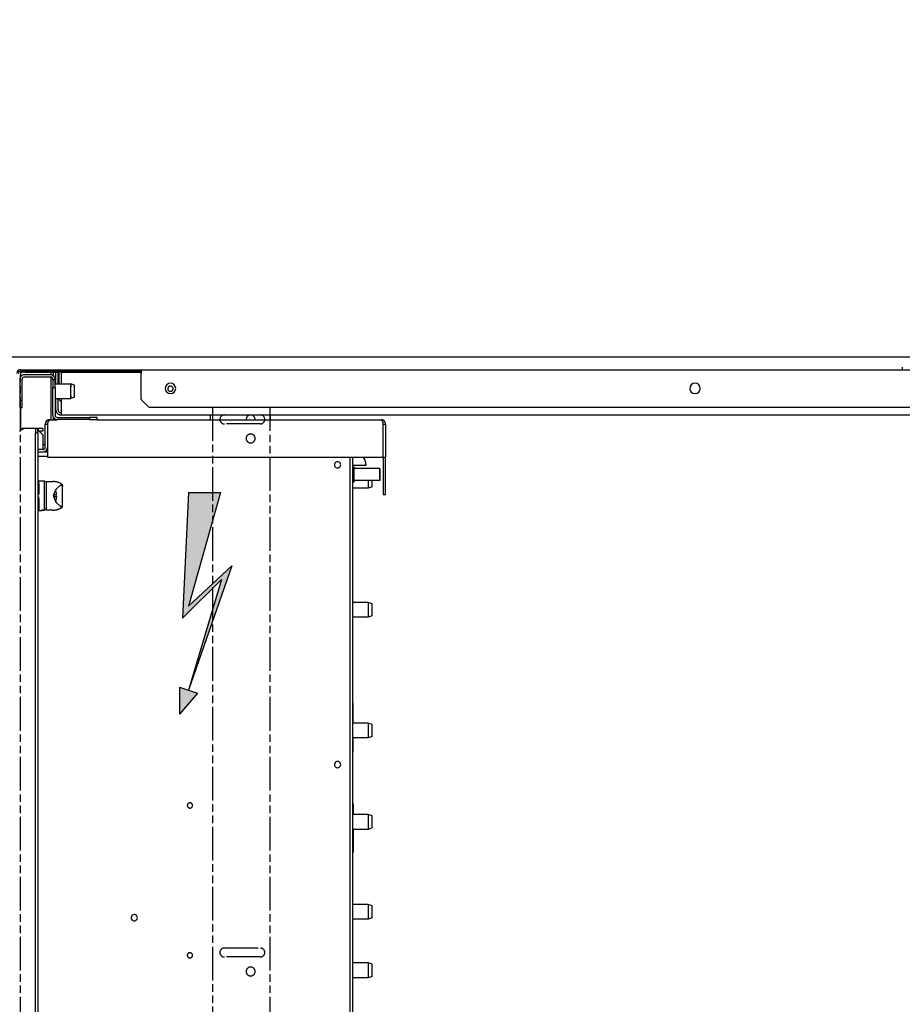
# Model space of a CAD drawing. Extents: x -156717 to 425753, y -51191 to 363295.
# Tile 279 of 502: x 135156 to 135745, y 112950 to 113607. Entities that reach past the tile are written whole.
import ezdxf

# ---------------------------------------------------------------- set-up
doc = ezdxf.new("R2010")
doc.units = 0
doc.header["$LTSCALE"] = 50
doc.linetypes.add('PHANTOM', pattern=[0.8, 0.45, -0.05, 0.1, -0.05, 0.1, -0.05])
doc.layers.get('0').update_dxf_attribs({"linetype": 'CONTINUOUS'})
doc.layers.get('Defpoints').update_dxf_attribs({"linetype": 'CONTINUOUS'})
for name, color, linetype in [('DEFAULT_3', 7, 'PHANTOM'), ('SYMBOLES', 7, 'CONTINUOUS'), ('WL570---_TOEVOER', 3, 'CONTINUOUS')]:
    doc.layers.add(name, color=color, linetype=linetype)
doc.styles.get("Standard").update_dxf_attribs({"font": 'ARIAL.TTF'})
doc.dimstyles.new('ISO-25', dxfattribs={"dimtxt": 2.5, "dimasz": 2.5, "dimexe": 1.25, "dimexo": 0.625, "dimtad": 1, "dimtih": 1, "dimdec": 4, "dimdsep": 46, "dimtxsty": 'Standard', "dimcen": 2.5, "dimadec": 0, "dimazin": 0, "dimtfac": 1, "dimtdec": 4, "dimtmove": 0, "dimatfit": 3, "dimfxl": 0, "dimtvp": 1, "dimtolj": 1, "dimtzin": 0, "dimarcsym": 0})

# ---------------------------------------------------------------- blocks, each defined once
blk = doc.blocks.new('*D172')
at = {"layer": 'Defpoints', "color": 0, "transparency": 16777216}
for p in [(134545.26, 113381.48), (135940.39, 113381.48), (135156.73, 112051.69)]:
    blk.add_point(p, dxfattribs=at)
at = {"layer": 'WL570---_TOEVOER', "color": 0, "lineweight": -2, "transparency": 16777216}
for p, q in [((135909.14, 113381.48), (134482.76, 113381.48)), ((134545.26, 113256.48), (134545.26, 112794.14)), ((134545.26, 112176.69), (134545.26, 112603.91)), ((135125.48, 112051.69), (134482.76, 112051.69))]:
    blk.add_line(p, q, dxfattribs=at)
at = {"layer": 'WL570---_TOEVOER', "color": 0, "transparency": 16777216}
for points in [[(134524.43, 113256.48), (134566.1, 113256.48), (134545.26, 113381.48)], [(134524.43, 112176.69), (134566.1, 112176.69), (134545.26, 112051.69)]]:
    blk.add_solid(points, dxfattribs=at)
at = {"layer": 'WL570---_TOEVOER', "color": 0, "transparency": 16777216, "insert": (134545.26, 112699.03), "char_height": 125, "attachment_point": 5}
blk.add_mtext('\\A1;1330 HT', dxfattribs=at)
blk = doc.blocks.new('*D173')
at = {"layer": 'Defpoints', "color": 0, "transparency": 16777216}
for p in [(137229.41, 113718.57), (135107.6, 113104.68), (137229.41, 112478.13)]:
    blk.add_point(p, dxfattribs=at)
at = {"layer": 'WL570---_TOEVOER', "color": 0, "lineweight": -2, "transparency": 16777216}
for p, q in [((135107.6, 113135.93), (135107.6, 113781.07)), ((137229.41, 112509.38), (137229.41, 113781.07)), ((135232.6, 113718.57), (137104.41, 113718.57))]:
    blk.add_line(p, q, dxfattribs=at)
at = {"layer": 'WL570---_TOEVOER', "color": 0, "transparency": 16777216}
for points in [[(135232.6, 113739.4), (135232.6, 113697.73), (135107.6, 113718.57)], [(137104.41, 113739.4), (137104.41, 113697.73), (137229.41, 113718.57)]]:
    blk.add_solid(points, dxfattribs=at)
at = {"layer": 'WL570---_TOEVOER', "color": 0, "transparency": 16777216, "insert": (136154.15, 113812.61), "char_height": 125, "attachment_point": 5}
blk.add_mtext('\\A1;2122 HT', dxfattribs=at)
blk = doc.blocks.new('ELECTRIQUE_BL2', base_point=(168.202, 254.756))
at = {"layer": 'SYMBOLES', "color": 2, "linetype": 'Continuous'}
for p, q in [((167.733, 257.756), (167.574, 254.35)), ((167.733, 257.756), (168.605, 257.756)), ((168.605, 257.756), (167.736, 254.675)), ((167.736, 254.675), (168.911, 255.771)), ((168.911, 255.771), (167.736, 252.404)), ((167.574, 254.35), (168.628, 255.404)), ((168.628, 255.404), (167.736, 252.404)), ((167.493, 252.486), (167.493, 251.756)), ((167.493, 252.486), (167.98, 252.323)), ((167.98, 252.323), (167.493, 251.756))]:
    blk.add_line(p, q, dxfattribs=at)
for points in [[(167.736, 254.675), (167.574, 254.35), (168.605, 257.756)], [(167.574, 254.35), (167.733, 257.756), (168.605, 257.756)], [(167.736, 254.675), (168.911, 255.771), (168.628, 255.404)], [(168.911, 255.771), (167.736, 252.404), (168.628, 255.404)], [(168.628, 255.404), (167.574, 254.35), (167.736, 254.675)], [(167.493, 251.756), (167.493, 252.486), (167.98, 252.323)]]:
    blk.add_solid(points, dxfattribs=at)

msp = doc.modelspace()

# ---------------------------------------------------------------- linework, layer by layer
at = {"color": 3, "linetype": 'Continuous'}
for p, q in [((135156.60984, 113373.0795), (135157.10991, 113373.0795)), ((135156.60984, 113371.37925), (135156.60984, 113368.33876)), ((135158.11006, 113371.37925), (135156.60984, 113371.37925)), ((135157.10991, 113373.0795), (135237.12158, 113373.0795)), ((135159.61028, 113371.37925), (135158.11006, 113371.37925)), ((135159.61028, 113371.37925), (135175.61261, 113371.37925)), ((135177.11283, 113371.37925), (135175.61261, 113371.37925)), ((135177.11283, 113369.60447), (135177.11283, 113371.37925)), ((135180.11327, 113366.73858), (135180.11327, 113371.37925)), ((135183.61378, 113371.37925), (135183.61378, 113369.87903)), ((135183.61378, 113371.37925), (135237.12158, 113371.37925)), ((135183.61378, 113371.37925), (135237.12158, 113371.37925)), ((135183.61378, 113369.87903), (135183.61378, 113367.87874)), ((135237.12158, 113373.0795), (135237.12158, 113372.07935)), ((135237.12158, 113373.0795), (137129.39741, 113373.0795)), ((135237.12158, 113373.0795), (137129.39741, 113373.0795)), ((135237.12158, 113372.07935), (135237.12158, 113372.04763)), ((135237.12158, 113372.04763), (135237.12158, 113370.57913)), ((135237.12158, 113353.07658), (135237.12158, 113370.57913)), ((135177.11283, 113339.72464), (135177.11283, 113368.0962)), ((135180.11327, 113366.2385), (135180.11327, 113366.73858)), ((135180.11327, 113363.69313), (135180.11327, 113366.2385)), ((135183.61378, 113367.87874), (135183.61378, 113363.69313)), ((135180.11327, 113346.37561), (135180.11327, 113353.78624)), ((135183.61378, 113353.78169), (135183.61378, 113346.37561)), ((135237.12158, 113353.07658), (135242.12231, 113348.07585)), ((135156.60984, 113347.73581), (135156.60984, 113332.97173)), ((135183.61378, 113346.37561), (135183.61378, 113344.37532)), ((135183.61378, 113344.37532), (135183.61378, 113343.90037)), ((135183.61378, 113343.90037), (135183.61378, 113342.8751)), ((135242.12231, 113348.07585), (137124.39668, 113348.07585)), ((135183.61378, 113342.8751), (137043.38486, 113342.8751)), ((135183.61378, 113342.8751), (137043.38486, 113342.8751))]:
    msp.add_line(p, q, dxfattribs=at)
at = {"color": 7, "linetype": 'Continuous'}
for p, q in [((135156.60984, 113372.07935), (135157.10991, 113372.07935)), ((135157.10991, 113373.0795), (135157.10991, 113372.07935)), ((135157.10991, 113372.07935), (135237.12158, 113372.07935)), ((135178.61305, 113371.37925), (135177.11283, 113371.37925)), ((135178.61305, 113371.37925), (135180.11327, 113371.37925)), ((135178.61305, 113368.83891), (135178.61305, 113371.37925)), ((135180.11327, 113371.37925), (135181.61349, 113371.37925)), ((135181.61349, 113363.69313), (135181.61349, 113371.37925)), ((135181.61349, 113371.37925), (135182.11356, 113371.37925)), ((135182.11356, 113372.07935), (135182.11356, 113370.07906)), ((135182.11356, 113370.07906), (135182.11356, 113363.69313)), ((135745.05572, 113374.67973), (135745.05572, 113373.0795)), ((135181.61349, 113346.37561), (135181.61349, 113353.78169)), ((135182.11356, 113353.78169), (135182.11356, 113353.07658)), ((135182.11356, 113353.07658), (135183.61378, 113351.57636)), ((135178.61305, 113339.72464), (135178.61305, 113341.13471)), ((135283.12829, 113342.8751), (135283.12829, 113339.72464)), ((135323.13413, 113342.8751), (135323.13413, 113339.72464))]:
    msp.add_line(p, q, dxfattribs=at)
at = {"color": 6, "linetype": 'Continuous'}
for p, q in [((135156.10977, 113366.73858), (135156.10977, 113352.73653)), ((135157.60999, 113352.73653), (135157.60999, 113366.73858)), ((135176.61276, 113369.73901), (135159.11021, 113369.73901)), ((135159.11021, 113368.23879), (135176.61276, 113368.23879)), ((135178.11298, 113366.2385), (135178.11298, 113366.73858)), ((135178.11298, 113366.2385), (135178.11298, 113361.23777)), ((135179.61319, 113366.2385), (135178.11298, 113366.2385)), ((135179.61319, 113366.2385), (135179.61319, 113366.73858)), ((135179.61319, 113361.23777), (135179.61319, 113366.2385)), ((135179.61319, 113363.69313), (135190.11473, 113363.69313)), ((135192.61509, 113362.793), (135190.11473, 113363.69313)), ((135190.11473, 113363.69313), (135190.11473, 113363.56888)), ((135190.11473, 113363.56888), (135190.11473, 113363.69313)), ((135190.11473, 113363.56888), (135190.11473, 113361.73785)), ((135190.11473, 113361.73785), (135190.11473, 113363.56888)), ((135178.11298, 113342.73508), (135178.11298, 113361.23777)), ((135178.11298, 113361.23777), (135179.61319, 113361.23777)), ((135179.61319, 113361.23777), (135179.61319, 113342.73508)), ((135190.11473, 113360.88762), (135190.11473, 113361.73785)), ((135190.11473, 113358.73741), (135190.11473, 113360.88762)), ((135190.11473, 113356.5872), (135190.11473, 113358.73741)), ((135192.61509, 113362.68603), (135192.61509, 113362.78841)), ((135192.61509, 113358.73741), (135192.61509, 113362.68603)), ((135192.61509, 113356.94248), (135192.61509, 113358.73741)), ((135192.61509, 113354.68761), (135192.61509, 113356.94248)), ((135156.10977, 113352.73653), (135156.10977, 113347.73581)), ((135156.10977, 113352.73653), (135157.60999, 113352.73653)), ((135157.60999, 113347.73581), (135157.60999, 113352.73653)), ((135179.61319, 113353.78169), (135190.11473, 113353.78169)), ((135190.11473, 113355.73697), (135190.11473, 113356.5872)), ((135190.11473, 113353.90594), (135190.11473, 113355.73697)), ((135190.11473, 113355.73697), (135190.11473, 113353.90594)), ((135192.61509, 113354.68182), (135190.11473, 113353.78169)), ((135190.11473, 113353.78169), (135190.11473, 113353.90594)), ((135190.11473, 113353.90594), (135190.11473, 113353.78169)), ((135156.10977, 113347.73581), (135157.60999, 113347.73581)), ((135174.62247, 113336.7242), (135174.71248, 113336.99605)), ((135174.71248, 113336.99605), (135174.89928, 113337.56022)), ((135174.89928, 113337.56022), (135175.1192, 113338.22441)), ((135175.1192, 113338.22441), (135175.61594, 113339.32265)), ((135175.61594, 113339.32265), (135176.11268, 113339.72464)), ((135176.11268, 113339.72464), (135177.71292, 113339.72464)), ((135177.71292, 113339.72464), (135181.11341, 113339.72464)), ((135181.11341, 113341.23486), (135202.61655, 113341.23486)), ((135202.61655, 113339.73464), (135181.11341, 113339.73464)), ((135207.61728, 113341.23486), (135202.61655, 113341.23486)), ((135202.61655, 113341.23486), (135202.61655, 113339.73464)), ((135202.61655, 113339.73464), (135207.61728, 113339.73464)), ((135207.61728, 113339.73464), (135207.61728, 113341.23486)), ((135207.61728, 113339.72464), (135215.51843, 113339.72464)), ((135215.51843, 113339.72464), (135219.71904, 113339.72464)), ((135219.71904, 113339.72464), (135270.52645, 113339.72464)), ((135270.52645, 113339.72464), (135274.72706, 113339.72464)), ((135274.72706, 113339.72464), (135338.03629, 113339.72464)), ((135338.03629, 113339.72464), (135342.2369, 113339.72464)), ((135342.2369, 113339.72464), (135373.64148, 113339.72464)), ((135373.64148, 113339.72464), (135376.64191, 113339.72464)), ((135376.64191, 113339.72464), (135397.1449, 113339.72464)), ((135397.1449, 113339.72464), (135397.64157, 113339.32271)), ((135397.64157, 113339.32271), (135398.13842, 113338.22442)), ((135398.13842, 113338.22442), (135398.35838, 113337.56006)), ((135398.35838, 113337.56006), (135398.63512, 113336.7242)), ((135156.01164, 113331.87337), (135157.10991, 113332.87371)), ((135157.10991, 113332.87371), (135157.91774, 113333.41222)), ((135157.91774, 113333.41222), (135158.61013, 113333.87378)), ((135165.11108, 113333.87378), (135158.61013, 113333.87378)), ((135165.90183, 113333.87378), (135165.11108, 113333.87378)), ((135166.41987, 113333.87378), (135165.90183, 113333.87378)), ((135166.6113, 113333.87378), (135166.6113, 113330.87335)), ((135168.11152, 113333.87378), (135166.6113, 113333.87378)), ((135166.6113, 112834.80104), (135166.6113, 113330.87335)), ((135166.6113, 113330.87335), (135168.11152, 113330.87335)), ((135168.11152, 113333.87378), (135168.61159, 113333.87378)), ((135168.11152, 113330.87335), (135168.11152, 113333.87378)), ((135168.11152, 113332.37357), (135168.61159, 113332.37357)), ((135168.11152, 113330.87335), (135168.11152, 112834.80104)), ((135171.61203, 113333.87378), (135168.61159, 113333.87378)), ((135168.61159, 113332.37357), (135168.61159, 113333.87378)), ((135168.61159, 113332.37357), (135171.61203, 113332.37357)), ((135168.61159, 113332.36356), (135169.10666, 113331.86849)), ((135169.10666, 113331.86849), (135169.3567, 113331.61846)), ((135169.3567, 113331.61846), (135170.10681, 113330.86835)), ((135170.10681, 113330.86835), (135171.61203, 113329.36313)), ((135171.61203, 113332.37357), (135171.61203, 113333.87378)), ((135173.11225, 113333.87378), (135173.11225, 113336.7242)), ((135173.11225, 113336.7242), (135174.61247, 113336.7242)), ((135173.11225, 113332.37357), (135173.11225, 113333.87378)), ((135173.11225, 113321.22194), (135173.11225, 113332.37357)), ((135174.61247, 113336.7242), (135174.61247, 113321.22194)), ((135174.62247, 113336.7242), (135174.62247, 113321.22194)), ((135398.63512, 113314.72099), (135398.63512, 113336.7242)), ((135398.64512, 113314.72099), (135398.64512, 113336.7242)), ((135398.64512, 113336.7242), (135400.14534, 113336.7242)), ((135400.14534, 113336.7242), (135400.14534, 113314.72099)), ((135171.61203, 113321.22194), (135171.61203, 113329.36313)), ((135172.81091, 113324.51648), (135172.81091, 113323.6603)), ((135172.81176, 113324.82321), (135172.91815, 113325.21613)), ((135172.8577, 113324.65353), (135172.81176, 113324.82321)), ((135172.91815, 113324.43028), (135172.8577, 113324.65353)), ((135171.61203, 113319.72172), (135168.11152, 113319.72172)), ((135168.11152, 113318.2215), (135171.61203, 113318.2215)), ((135172.7498, 113322.94523), (135171.61203, 113322.94452)), ((135171.61203, 113319.72172), (135171.61203, 113321.22194)), ((135174.11239, 113318.12149), (135172.61217, 113318.12149)), ((135173.11225, 113322.91906), (135172.7498, 113322.94523)), ((135172.81091, 113323.6603), (135172.81091, 113322.94082)), ((135174.11239, 113318.12149), (135174.11239, 113319.62176)), ((135174.62247, 113318.12149), (135174.11239, 113318.12149)), ((135174.62247, 113321.22194), (135174.62247, 113314.72099)), ((135174.71248, 113315.12105), (135168.11152, 113315.12105)), ((135174.62247, 113314.72099), (135398.63512, 113314.72099)), ((135376.64191, 112871.80643), (135376.64191, 113314.72099)), ((135378.14213, 113314.72099), (135378.14213, 112871.80643)), ((135398.64512, 113314.72099), (135398.64512, 113306.91948)), ((135398.64512, 113314.72099), (135400.14534, 113314.72099)), ((135400.14534, 113289.71735), (135400.14534, 113314.72099)), ((135379.14228, 113308.12003), (135378.14213, 113308.12003)), ((135378.6551, 113309.37421), (135379.2398, 113309.37421)), ((135379.14228, 113308.10511), (135379.14228, 113308.11953)), ((135379.14228, 113305.61967), (135379.14228, 113308.10511)), ((135396.4448, 113307.11988), (135379.14228, 113307.11988)), ((135379.14228, 113304.63158), (135379.14228, 113305.61967)), ((135379.14228, 113300.38054), (135379.14228, 113304.63158)), ((135379.2398, 113309.37421), (135384.91761, 113309.37421)), ((135384.91761, 113309.37421), (135385.88926, 113309.37421)), ((135385.88926, 113309.37421), (135387.13945, 113309.37421)), ((135396.4448, 113307.10485), (135396.4448, 113307.11988)), ((135396.4448, 113307.11988), (135396.4448, 113306.91948)), ((135396.4448, 113305.87516), (135396.4448, 113307.10485)), ((135396.4448, 113306.91948), (135396.4448, 113306.55981)), ((135396.4448, 113305.61967), (135396.4448, 113305.87516)), ((135396.4448, 113304.34399), (135396.4448, 113305.61967)), ((135396.4448, 113300.90527), (135396.4448, 113304.34399)), ((135396.64483, 113305.61967), (135396.64483, 113306.90852)), ((135396.64483, 113304.26863), (135396.64483, 113305.61967)), ((135396.64483, 113301.03784), (135396.64483, 113304.26863)), ((135398.64512, 113306.91948), (135398.64512, 113305.61967)), ((135398.64512, 113305.61967), (135398.64512, 113305.26962)), ((135398.64512, 113305.26962), (135398.64512, 113300.61893)), ((135168.61159, 113298.91869), (135168.11152, 113298.91869)), ((135168.61159, 113298.81867), (135172.61217, 113298.81867)), ((135168.61159, 113298.81867), (135172.61217, 113298.81867)), ((135168.67525, 113298.79174), (135168.73892, 113295.91777)), ((135173.32028, 113298.11057), (135172.61217, 113298.81867)), ((135172.61217, 113296.40209), (135172.61217, 113298.81867)), ((135173.61232, 113298.4032), (135175.61261, 113298.4032)), ((135173.61232, 113298.40261), (135173.61232, 113298.37283)), ((135173.61232, 113298.37283), (135173.61232, 113297.81853)), ((135173.61232, 113297.81853), (135173.61232, 113295.08895)), ((135175.61261, 113298.4032), (135178.04029, 113298.4032)), ((135178.00398, 113298.39909), (135178.04619, 113298.40243)), ((135178.04619, 113298.40243), (135178.0766, 113298.40311)), ((135178.61305, 113298.41858), (135178.07041, 113298.4031)), ((135178.0766, 113298.40311), (135178.10201, 113298.39572)), ((135178.10201, 113298.39572), (135178.13242, 113298.37283)), ((135379.14228, 113298.11857), (135378.14213, 113298.11857)), ((135379.14228, 113298.81866), (135379.14228, 113300.38054)), ((135396.4448, 113299.11872), (135379.14228, 113299.11872)), ((135379.14228, 113298.11916), (135379.14228, 113298.81866)), ((135388.64366, 113299.11872), (135388.64366, 113297.75688)), ((135388.64366, 113297.75688), (135388.64366, 113296.36832)), ((135391.14403, 113297.94352), (135391.14403, 113299.11872)), ((135391.14403, 113296.36832), (135391.14403, 113297.94352)), ((135396.4448, 113300.61894), (135396.4448, 113300.90527)), ((135396.4448, 113299.67879), (135396.4448, 113300.61894)), ((135396.4448, 113300.36344), (135396.4448, 113299.13375)), ((135396.4448, 113299.31919), (135396.4448, 113299.67879)), ((135396.4448, 113299.11872), (135396.4448, 113299.31919)), ((135396.4448, 113299.13375), (135396.4448, 113299.11872)), ((135396.64483, 113300.61894), (135396.64483, 113301.03784)), ((135396.64483, 113299.85082), (135396.64483, 113300.61894)), ((135396.64483, 113299.67879), (135396.64483, 113299.85082)), ((135398.64512, 113300.61893), (135398.64512, 113299.85082)), ((135398.64512, 113299.85082), (135398.64512, 113299.31919)), ((135398.64512, 113299.31919), (135398.64512, 113289.71735)), ((135168.11152, 113292.20486), (135168.11795, 113292.18724)), ((135168.11795, 113292.18724), (135168.44086, 113290.91751)), ((135168.68899, 113291.00508), (135168.686, 113290.71086)), ((135168.69611, 113291.70624), (135168.68899, 113291.00508)), ((135168.71791, 113293.85061), (135168.69611, 113291.70624)), ((135168.7301, 113295.05066), (135168.71791, 113293.85061)), ((135168.73321, 113295.35677), (135168.7301, 113295.05066)), ((135168.7362, 113295.65068), (135168.73321, 113295.35677)), ((135168.73892, 113295.91777), (135168.7362, 113295.65068)), ((135172.61217, 113293.86795), (135172.61217, 113296.40209)), ((135172.61217, 113292.96782), (135172.61217, 113293.86795)), ((135172.61217, 113290.98452), (135172.61217, 113292.96782)), ((135172.61217, 113290.7098), (135172.61217, 113290.98452)), ((135173.61232, 113295.08895), (135173.61232, 113293.86795)), ((135173.61232, 113293.86795), (135173.61232, 113292.96782)), ((135173.61232, 113292.96782), (135173.61232, 113291.70777)), ((135173.61232, 113291.70777), (135173.61232, 113290.98429)), ((135173.61232, 113290.98429), (135173.61232, 113290.71008)), ((135179.21314, 113291.10926), (135178.79079, 113290.06961)), ((135179.63453, 113292.14656), (135179.21314, 113291.10926)), ((135179.77332, 113292.48822), (135179.63453, 113292.14656)), ((135180.38845, 113293.35197), (135179.77332, 113292.48822)), ((135180.60231, 113293.65227), (135180.38845, 113293.35197)), ((135180.45475, 113291.20918), (135180.46885, 113291.21757)), ((135180.59515, 113290.68617), (135180.45475, 113291.20918)), ((135182.50771, 113295.43073), (135180.60231, 113293.65227)), ((135182.90974, 113295.63415), (135182.50771, 113295.43073)), ((135183.0032, 113297.34248), (135182.90835, 113297.3963)), ((135183.31458, 113295.83898), (135182.90974, 113295.63415)), ((135182.9983, 113297.3461), (135183.74999, 113296.78988)), ((135183.12647, 113297.27253), (135183.0032, 113297.34248)), ((135183.01731, 113297.33612), (135183.11181, 113297.28159)), ((135183.11181, 113297.28159), (135183.12647, 113297.27253)), ((135183.31458, 113295.91825), (135183.74059, 113295.91825)), ((135183.44747, 113295.87739), (135183.31458, 113295.83899)), ((135183.57526, 113295.90386), (135183.44747, 113295.87739)), ((135183.69856, 113295.91702), (135183.57526, 113295.90386)), ((135183.7458, 113295.91825), (135183.69856, 113295.91702)), ((135184.03902, 113295.85624), (135183.7458, 113295.91825)), ((135183.74999, 113296.78988), (135184.29419, 113296.02955)), ((135184.28316, 113295.65331), (135184.03902, 113295.85624)), ((135184.49819, 113295.35236), (135184.28316, 113295.65331)), ((135184.474, 113295.46865), (135184.5784, 113295.14299)), ((135184.53367, 113295.28647), (135184.49819, 113295.35236)), ((135184.5604, 113295.21663), (135184.53367, 113295.28647)), ((135184.57837, 113295.14299), (135184.5604, 113295.21663)), ((135184.59709, 113295.01967), (135184.57837, 113295.14299)), ((135184.60944, 113294.88815), (135184.59709, 113295.01967)), ((135184.60734, 113295.75506), (135184.60708, 113295.80142)), ((135184.61122, 113295.65807), (135184.60734, 113295.75506)), ((135184.61392, 113294.7482), (135184.60944, 113294.88815)), ((135184.61392, 113295.51351), (135184.61122, 113295.65807)), ((135184.61392, 113295.83899), (135184.61392, 113295.91825)), ((135184.61392, 113295.65026), (135184.61392, 113295.83899)), ((135184.61392, 113293.91796), (135184.61392, 113294.7482)), ((135184.61392, 113293.18872), (135184.61392, 113293.91796)), ((135184.61392, 113291.17299), (135184.61392, 113293.18872)), ((135184.61392, 113289.16727), (135184.61392, 113291.17299)), ((135383.41517, 113293.91106), (135378.14213, 113293.91106)), ((135383.41517, 113293.91106), (135378.14213, 113293.91106)), ((135388.64366, 113293.91106), (135383.41517, 113293.91106)), ((135388.64366, 113293.91106), (135383.41517, 113293.91106)), ((135388.64366, 113296.36832), (135388.64366, 113294.39819)), ((135391.14403, 113294.81161), (135388.64366, 113293.91106)), ((135391.14403, 113294.81161), (135388.64366, 113293.91106)), ((135388.64366, 113294.39819), (135388.64366, 113293.91106)), ((135388.64366, 113293.91106), (135388.64366, 113293.91107)), ((135391.14403, 113294.81184), (135391.14403, 113296.36832)), ((135391.14403, 113294.81161), (135391.14403, 113294.81184)), ((135168.44086, 113290.91751), (135168.61159, 113289.65686)), ((135168.61159, 113288.17761), (135168.44446, 113286.93801)), ((135168.686, 113290.71086), (135168.67525, 113289.65392)), ((135168.67525, 113288.1871), (135168.73892, 113285.89184)), ((135168.73892, 113285.89184), (135168.73892, 113283.76258)), ((135172.61217, 113290.33195), (135172.61217, 113290.7098)), ((135172.61217, 113288.91723), (135172.61217, 113290.33195)), ((135172.61217, 113287.12414), (135172.61217, 113288.91723)), ((135172.61217, 113286.85005), (135172.61217, 113287.12414)), ((135172.61217, 113286.12811), (135172.61217, 113286.85005)), ((135172.61217, 113284.91665), (135172.61217, 113286.12811)), ((135172.61217, 113283.96898), (135172.61217, 113284.91665)), ((135173.61232, 113290.71008), (135173.61232, 113288.91723)), ((135173.61232, 113288.91723), (135173.61232, 113287.12414)), ((135173.61232, 113287.12414), (135173.61232, 113286.85002)), ((135173.61232, 113286.85002), (135173.61232, 113286.12811)), ((135173.61232, 113286.12811), (135173.61232, 113284.86664)), ((135173.61232, 113284.86664), (135173.61232, 113282.74552)), ((135178.38522, 113289.4173), (135180.6991, 113290.15471)), ((135178.38522, 113288.41716), (135180.52947, 113288.41716)), ((135178.69286, 113289.09583), (135178.6749, 113288.91723)), ((135178.6749, 113288.91723), (135178.79027, 113287.76743)), ((135178.72412, 113289.40669), (135178.69286, 113289.09583)), ((135178.74251, 113289.5895), (135178.72412, 113289.40669)), ((135178.79079, 113290.06961), (135178.74251, 113289.5895)), ((135178.79027, 113287.76743), (135178.91324, 113287.46465)), ((135178.91324, 113287.46465), (135179.15725, 113286.8638)), ((135179.15725, 113286.8638), (135179.63485, 113285.68779)), ((135179.21314, 113288.31572), (135179.21314, 113288.87685)), ((135179.21314, 113287.62642), (135179.21314, 113288.31572)), ((135180.20782, 113289.90694), (135179.63356, 113289.61733)), ((135180.53645, 113287.76178), (135179.63356, 113288.21713)), ((135179.63485, 113285.68779), (135179.77404, 113285.34506)), ((135179.77404, 113285.34506), (135180.60493, 113284.179)), ((135180.46258, 113289.25075), (135180.45475, 113289.4173)), ((135180.45475, 113289.4173), (135180.46914, 113289.4173)), ((135180.45475, 113288.41716), (135180.46258, 113288.58372)), ((135180.52947, 113288.41716), (135180.45475, 113288.41716)), ((135180.45475, 113286.62528), (135180.59515, 113287.1483)), ((135180.46885, 113286.6169), (135180.45475, 113286.62528)), ((135180.46729, 113289.08403), (135180.46258, 113289.25075)), ((135180.46258, 113288.58372), (135180.46729, 113288.75043)), ((135180.46885, 113288.91723), (135180.46729, 113289.08403)), ((135180.46729, 113288.75043), (135180.46885, 113288.91723)), ((135180.6991, 113287.67976), (135180.53645, 113287.76178)), ((135180.6991, 113290.15471), (135180.59515, 113290.68617)), ((135180.59515, 113287.1483), (135180.6991, 113287.67976)), ((135184.61392, 113288.91723), (135184.61392, 113289.16727)), ((135184.61392, 113288.66719), (135184.61392, 113288.91723)), ((135184.61392, 113287.66705), (135184.61392, 113288.66719)), ((135184.61392, 113286.6669), (135184.61392, 113287.66705)), ((135184.61392, 113284.64575), (135184.61392, 113286.6669)), ((135184.61392, 113283.08626), (135184.61392, 113284.64575)), ((135398.64512, 113289.71735), (135400.14534, 113289.71735)), ((135168.11152, 113278.91577), (135168.44086, 113278.91577)), ((135168.44086, 113278.91577), (135168.61159, 113278.91577)), ((135168.61159, 113279.01579), (135170.81191, 113279.01579)), ((135168.61159, 113279.01579), (135170.81191, 113279.01579)), ((135168.71286, 113279.3104), (135168.67525, 113279.04249)), ((135168.73892, 113279.49608), (135168.71286, 113279.3104)), ((135168.73892, 113283.76258), (135168.73892, 113281.91581)), ((135168.73892, 113281.91581), (135168.73892, 113280.4742)), ((135168.73892, 113280.4742), (135168.73892, 113279.49608)), ((135170.95648, 113279.45898), (135170.81191, 113279.42006)), ((135170.81191, 113279.42006), (135171.11195, 113279.42006)), ((135170.81191, 113279.01579), (135171.11195, 113279.31583)), ((135171.06843, 113279.57087), (135170.95648, 113279.45898)), ((135171.11195, 113279.7333), (135171.06843, 113279.57087)), ((135171.11195, 113279.42006), (135172.61217, 113279.42006)), ((135172.61217, 113283.57124), (135172.61217, 113283.96898)), ((135172.61217, 113280.77725), (135172.61217, 113283.57124)), ((135172.61217, 113279.7333), (135172.61217, 113280.77725)), ((135172.94608, 113279.7687), (135172.61217, 113279.42006)), ((135172.61217, 113279.42006), (135172.61217, 113279.7333)), ((135173.27948, 113280.11797), (135172.94608, 113279.7687)), ((135173.61232, 113280.46793), (135173.27948, 113280.11797)), ((135173.61232, 113282.74552), (135173.61232, 113280.46793)), ((135173.61232, 113280.46793), (135173.61232, 113279.90204)), ((135173.61232, 113279.90204), (135173.61232, 113279.46164)), ((135173.61232, 113279.46164), (135173.61232, 113279.43185)), ((135175.61261, 113279.43126), (135173.61232, 113279.43126)), ((135178.04028, 113279.43126), (135175.61261, 113279.43126)), ((135178.00398, 113279.43537), (135178.04617, 113279.43203)), ((135178.04617, 113279.43203), (135178.07658, 113279.43135)), ((135178.07059, 113279.43135), (135178.45063, 113279.41724)), ((135178.07658, 113279.43135), (135178.10201, 113279.43874)), ((135178.10201, 113279.43874), (135178.13242, 113279.46164)), ((135180.60493, 113284.179), (135182.51096, 113282.40159)), ((135181.73383, 113279.94338), (135181.82354, 113279.97525)), ((135182.51096, 113282.40159), (135182.69909, 113282.30652)), ((135182.69909, 113282.30652), (135182.88148, 113282.21435)), ((135182.88148, 113282.21435), (135183.01972, 113282.14449)), ((135182.9014, 113280.43476), (135182.95027, 113280.45991)), ((135182.95027, 113280.45991), (135183.11409, 113280.55421)), ((135182.9983, 113280.48836), (135183.74282, 113281.03732)), ((135183.09926, 113280.5453), (135183.01333, 113280.49623)), ((135183.01972, 113282.14449), (135183.31458, 113281.99548)), ((135183.11409, 113280.55421), (135183.09926, 113280.5453)), ((135183.31458, 113281.99548), (135183.44804, 113281.95693)), ((135183.44804, 113281.95693), (135183.57579, 113281.93052)), ((135183.57579, 113281.93052), (135183.69853, 113281.91744)), ((135183.69853, 113281.91744), (135183.74579, 113281.91621)), ((135183.74282, 113281.03732), (135184.28958, 113281.79578)), ((135183.74579, 113281.91621), (135184.03898, 113281.9782)), ((135184.03898, 113281.9782), (135184.28316, 113282.18116)), ((135184.28316, 113282.18116), (135184.4982, 113282.4821)), ((135184.47352, 113282.36623), (135184.5784, 113282.69147)), ((135184.4982, 113282.4821), (135184.53367, 113282.54799)), ((135184.53367, 113282.54799), (135184.5604, 113282.61784)), ((135184.5604, 113282.61784), (135184.57835, 113282.69147)), ((135184.57835, 113282.69147), (135184.59748, 113282.81802)), ((135184.59748, 113282.81802), (135184.60966, 113282.94976)), ((135184.60708, 113282.03304), (135184.60733, 113282.07926)), ((135184.60733, 113282.07926), (135184.61121, 113282.17617)), ((135184.60966, 113282.94976), (135184.61392, 113283.08626)), ((135184.61121, 113282.17617), (135184.61392, 113282.32096)), ((135184.61392, 113282.91636), (135184.61392, 113283.08626)), ((135184.61392, 113281.91621), (135184.61392, 113282.1842)), ((135383.41517, 113217.81377), (135378.14213, 113217.81377)), ((135383.41517, 113217.81377), (135378.14213, 113217.81377)), ((135388.64366, 113217.81377), (135383.41517, 113217.81377)), ((135388.64366, 113217.81377), (135383.41517, 113217.81377)), ((135391.14403, 113216.91322), (135388.64366, 113217.81377)), ((135391.14403, 113216.91322), (135388.64366, 113217.81377)), ((135388.64366, 113217.81377), (135388.64366, 113217.81376)), ((135388.64366, 113217.81376), (135388.64366, 113217.31896)), ((135388.64366, 113217.31896), (135388.64366, 113215.35651)), ((135388.64366, 113215.35651), (135388.64366, 113213.95069)), ((135388.64366, 113213.95069), (135388.64366, 113211.74435)), ((135391.14403, 113216.49095), (135391.14403, 113216.91321)), ((135391.14403, 113215.35651), (135391.14403, 113216.49095)), ((135391.14403, 113213.73504), (135391.14403, 113215.35651)), ((135391.14403, 113211.93098), (135391.14403, 113213.73504)), ((135383.41517, 113207.89852), (135378.14213, 113207.89852)), ((135383.41517, 113207.89852), (135378.14213, 113207.89852)), ((135388.64366, 113207.89852), (135383.41517, 113207.89852)), ((135388.64366, 113207.89852), (135383.41517, 113207.89852)), ((135388.64366, 113211.74435), (135388.64366, 113210.35578)), ((135388.64366, 113210.35578), (135388.64366, 113208.38565)), ((135391.14403, 113208.79907), (135388.64366, 113207.89852)), ((135391.14403, 113208.79907), (135388.64366, 113207.89852)), ((135388.64366, 113208.38565), (135388.64366, 113207.89852)), ((135388.64366, 113207.89852), (135388.64366, 113207.89853)), ((135391.14403, 113210.35578), (135391.14403, 113211.93098)), ((135391.14403, 113208.7993), (135391.14403, 113210.35578)), ((135391.14403, 113208.79908), (135391.14403, 113208.7993)), ((135378.64221, 113137.54805), (135378.64221, 113150.8471)), ((135383.41517, 113137.30203), (135378.14213, 113137.30203)), ((135383.41517, 113137.30203), (135378.14213, 113137.30203)), ((135388.64366, 113137.30203), (135383.41517, 113137.30203)), ((135388.64366, 113137.30203), (135383.41517, 113137.30203)), ((135391.14403, 113136.40148), (135388.64366, 113137.30203)), ((135391.14403, 113136.40148), (135388.64366, 113137.30203)), ((135388.64366, 113137.30203), (135388.64366, 113137.30202)), ((135388.64366, 113137.30202), (135388.64366, 113136.80722)), ((135388.64366, 113136.80722), (135388.64366, 113134.84477)), ((135388.64366, 113134.84477), (135388.64366, 113133.43896)), ((135388.64366, 113133.43896), (135388.64366, 113131.23261)), ((135391.14403, 113135.99013), (135391.14403, 113136.40148)), ((135391.14403, 113134.84477), (135391.14403, 113135.99013)), ((135391.14403, 113133.21147), (135391.14403, 113134.84477)), ((135383.41517, 113127.38679), (135378.14213, 113127.38679)), ((135383.41517, 113127.38679), (135378.14213, 113127.38679)), ((135378.64221, 113118.34237), (135378.64221, 113127.14076)), ((135388.64366, 113127.38679), (135383.41517, 113127.38679)), ((135388.64366, 113127.38679), (135383.41517, 113127.38679)), ((135388.64366, 113131.23261), (135388.64366, 113129.84404)), ((135388.64366, 113129.84404), (135388.64366, 113127.87391)), ((135391.14403, 113128.28733), (135388.64366, 113127.38679)), ((135391.14403, 113128.28733), (135388.64366, 113127.38679)), ((135388.64366, 113127.87391), (135388.64366, 113127.38679)), ((135388.64366, 113127.38679), (135388.64366, 113127.38679)), ((135391.14403, 113131.41243), (135391.14403, 113133.21147)), ((135391.14403, 113129.84404), (135391.14403, 113131.41243)), ((135391.14403, 113128.28757), (135391.14403, 113129.84404)), ((135391.14403, 113128.28734), (135391.14403, 113128.28757)), ((135378.14213, 113118.34237), (135378.64221, 113118.34237)), ((135378.14213, 113083.33726), (135378.64221, 113083.33726)), ((135378.64221, 113083.33726), (135378.64221, 113079.83675)), ((135383.41517, 113076.29314), (135378.14213, 113076.29314)), ((135383.41517, 113076.29314), (135378.14213, 113076.29314)), ((135378.64221, 113079.83675), (135378.64221, 113076.53916)), ((135388.64366, 113076.29314), (135383.41517, 113076.29314)), ((135388.64366, 113076.29314), (135383.41517, 113076.29314)), ((135391.30087, 113075.3361), (135388.64366, 113076.29314)), ((135391.30087, 113075.3361), (135388.64366, 113076.29314)), ((135388.64366, 113076.29314), (135388.64366, 113076.29313)), ((135388.64366, 113076.29313), (135388.64366, 113075.79833)), ((135388.64366, 113075.79833), (135388.64366, 113075.3361)), ((135388.64366, 113075.3361), (135388.64366, 113072.43006)), ((135391.30087, 113075.3361), (135391.30087, 113075.33609)), ((135391.30087, 113074.12218), (135391.30087, 113075.33609)), ((135388.64366, 113072.43006), (135388.64366, 113070.22372)), ((135388.64366, 113070.22372), (135388.64366, 113067.33493)), ((135391.30087, 113071.32838), (135391.30087, 113074.12218)), ((135391.30087, 113068.52983), (135391.30087, 113071.32838)), ((135391.30087, 113067.33493), (135391.30087, 113068.52983)), ((135383.41517, 113066.37789), (135378.14213, 113066.37789)), ((135383.41517, 113066.37789), (135378.14213, 113066.37789)), ((135378.64221, 113066.13187), (135378.64221, 113059.83384)), ((135388.64366, 113066.37789), (135383.41517, 113066.37789)), ((135388.64366, 113066.37789), (135383.41517, 113066.37789)), ((135391.30087, 113067.33493), (135388.64366, 113066.37789)), ((135391.30087, 113067.33493), (135388.64366, 113066.37789)), ((135388.64366, 113067.33493), (135388.64366, 113066.86502)), ((135388.64366, 113066.86502), (135388.64366, 113066.37789)), ((135388.64366, 113066.37789), (135388.64366, 113066.3779)), ((135391.30087, 113067.33494), (135391.30087, 113067.33493)), ((135378.64221, 113059.83384), (135378.64221, 113052.57805)), ((135378.64221, 113052.57805), (135378.64221, 113050.83253)), ((135383.41517, 113016.28439), (135378.14213, 113016.28439)), ((135383.41517, 113016.28439), (135378.14213, 113016.28439)), ((135388.64366, 113016.28439), (135383.41517, 113016.28439)), ((135388.64366, 113016.28439), (135383.41517, 113016.28439)), ((135391.14403, 113015.38384), (135388.64366, 113016.28439)), ((135391.14403, 113015.38384), (135388.64366, 113016.28439)), ((135388.64366, 113016.28439), (135388.64366, 113016.28438)), ((135388.64366, 113016.28438), (135388.64366, 113015.78958)), ((135388.64366, 113015.78958), (135388.64366, 113013.82713)), ((135391.14403, 113014.95693), (135391.14403, 113015.38383)), ((135388.64366, 113013.82713), (135388.64366, 113012.42131)), ((135388.64366, 113012.42131), (135388.64366, 113010.21497)), ((135388.64366, 113010.21497), (135388.64366, 113008.8264)), ((135388.64366, 113008.8264), (135388.64366, 113006.85627)), ((135391.14403, 113013.82713), (135391.14403, 113014.95693)), ((135391.14403, 113012.18264), (135391.14403, 113013.82713)), ((135391.14403, 113010.40309), (135391.14403, 113012.18264)), ((135391.14403, 113008.8264), (135391.14403, 113010.40309)), ((135391.14403, 113007.26989), (135391.14403, 113008.8264)), ((135383.41517, 113006.36915), (135378.14213, 113006.36915)), ((135383.41517, 113006.36915), (135378.14213, 113006.36915)), ((135388.64366, 113006.36915), (135383.41517, 113006.36915)), ((135388.64366, 113006.36915), (135383.41517, 113006.36915)), ((135391.14403, 113007.26969), (135388.64366, 113006.36915)), ((135391.14403, 113007.26969), (135388.64366, 113006.36915)), ((135388.64366, 113006.85627), (135388.64366, 113006.36915)), ((135388.64366, 113006.36915), (135388.64366, 113006.36915)), ((135391.14403, 113007.2697), (135391.14403, 113007.26989)), ((135383.41517, 112977.2787), (135378.14213, 112977.2787)), ((135383.41517, 112977.2787), (135378.14213, 112977.2787)), ((135388.64366, 112977.2787), (135383.41517, 112977.2787)), ((135388.64366, 112977.2787), (135383.41517, 112977.2787)), ((135391.14403, 112976.37816), (135388.64366, 112977.2787)), ((135391.14403, 112976.37816), (135388.64366, 112977.2787)), ((135388.64366, 112977.2787), (135388.64366, 112977.27869)), ((135388.64366, 112977.27869), (135388.64366, 112976.7839)), ((135388.64366, 112976.7839), (135388.64366, 112974.82145)), ((135391.14403, 112975.95783), (135391.14403, 112976.37815)), ((135391.14403, 112974.82145), (135391.14403, 112975.95783)), ((135388.64366, 112974.82145), (135388.64366, 112973.41563)), ((135388.64366, 112973.41563), (135388.64366, 112971.20928)), ((135388.64366, 112971.20928), (135388.64366, 112969.82072)), ((135388.64366, 112969.82072), (135388.64366, 112967.85059)), ((135391.14403, 112973.20307), (135391.14403, 112974.82145)), ((135391.14403, 112971.42496), (135391.14403, 112973.20307)), ((135391.14403, 112969.82072), (135391.14403, 112971.42496)), ((135391.14403, 112968.26423), (135391.14403, 112969.82072)), ((135383.41517, 112967.36346), (135378.14213, 112967.36346)), ((135383.41517, 112967.36346), (135378.14213, 112967.36346)), ((135388.64366, 112967.36346), (135383.41517, 112967.36346)), ((135388.64366, 112967.36346), (135383.41517, 112967.36346)), ((135391.14403, 112968.26401), (135388.64366, 112967.36346)), ((135391.14403, 112968.26401), (135388.64366, 112967.36346)), ((135388.64366, 112967.85059), (135388.64366, 112967.36346)), ((135388.64366, 112967.36346), (135388.64366, 112967.36347)), ((135391.14403, 112968.26401), (135391.14403, 112968.26423))]:
    msp.add_line(p, q, dxfattribs=at)
at = {"color": 2, "linetype": 'Continuous'}
for p, q in [((135180.77267, 113288.39016), (135180.76609, 113288.41716)), ((135180.76609, 113288.21713), (135180.7727, 113288.3183)), ((135180.7727, 113288.3183), (135180.77267, 113288.39016))]:
    msp.add_line(p, q, dxfattribs=at)
at = {"color": 3, "linetype": 'Continuous'}
for centre, radius, start, end in [((135156.60984, 113370.57913), 2.50036, 90, 180), ((135256.62442, 113360.57768), 3.50051, 90, 270), ((135256.62442, 113360.57768), 3.50051, 270, 90), ((135606.67545, 113360.57768), 3.50051, 90, 270), ((135606.67545, 113360.57768), 3.50051, 270, 90), ((135183.61378, 113346.37561), 3.50051, 180, 189.86051704), ((135183.61378, 113346.37561), 3.50051, 189.86051704, 225), ((135183.61378, 113346.37561), 3.50051, 225, 247.5), ((135183.61378, 113346.37561), 3.50051, 247.5, 260.13948296), ((135183.61378, 113346.37561), 3.50051, 260.13948296, 270)]:
    msp.add_arc(centre, radius, start, end, dxfattribs=at)
at = {"color": 7, "linetype": 'Continuous'}
for centre, radius, start, end in [((135156.60984, 113370.57913), 1.50022, 90, 180), ((135183.61378, 113346.37561), 2.00029, 180, 247.5), ((135183.61378, 113346.37561), 2.00029, 247.5, 270), ((135310.13222, 113339.87466), 3.00044, 90, 185.07025292), ((135310.13222, 113339.87466), 3.00044, 354.92974708, 90)]:
    msp.add_arc(centre, radius, start, end, dxfattribs=at)
at = {"color": 6, "linetype": 'Continuous'}
for centre, radius, start, end in [((135159.11021, 113366.73858), 3.00044, 89.99999999, 180), ((135159.11021, 113366.73858), 1.50022, 89.99999994, 180), ((135176.61276, 113366.73858), 3.00044, 0, 89.99999999), ((135176.61276, 113366.73858), 1.50022, 58.18785138, 90), ((135176.61276, 113366.73858), 1.50022, 29.26075253, 58.18785138), ((135176.61276, 113366.73858), 1.50022, 0, 29.26075253), ((135176.11268, 113336.7242), 3.00044, 172.50006346, 180), ((135176.11268, 113336.7242), 3.00044, 156.99998376, 172.50006346), ((135176.11268, 113336.7242), 3.00044, 149.99985462, 156.99998376), ((135176.11268, 113336.7242), 3.00044, 119.99864463, 149.99985462), ((135176.11268, 113336.7242), 1.50022, 165.07247526, 179.99999999), ((135176.11268, 113336.7242), 3.00044, 90, 119.99864463), ((135181.11341, 113342.73508), 3.00044, 180, 270.00000001), ((135181.11341, 113342.73508), 1.50022, 180, 270.00000006), ((135397.1449, 113336.7242), 3.00044, 82.50008417, 89.99999999), ((135397.1449, 113336.7242), 3.00044, 60.00018185, 82.50008417), ((135397.1449, 113336.7242), 1.50022, 0, 29.99999743), ((135397.1449, 113336.7242), 3.00044, 29.99995075, 60.00018185), ((135397.1449, 113336.7242), 3.00044, 0, 29.99995075), ((135158.61013, 113330.87335), 3.00044, 119.99980756, 149.99991082), ((135158.61013, 113330.87335), 3.00044, 90.00000002, 119.99980756), ((135171.61203, 113321.22194), 1.50022, 270, 0), ((135171.61203, 113321.22194), 3.00044, 270.00000001, 0), ((135368.14068, 113309.62025), 2.10031, 133.73763262, 166.19329928), ((135368.14068, 113309.62025), 2.10031, 106.58459699, 133.73763262), ((135368.14068, 113309.62025), 2.10031, 90, 106.58459699), ((135368.14068, 113309.62025), 2.10031, 73.32454592, 90), ((135368.14068, 113309.62025), 2.10031, 45.60655381, 73.32454592), ((135368.14068, 113309.62025), 2.10031, 29.6562166, 45.60655381), ((135368.14068, 113309.62025), 2.10031, 13.70673501, 29.6562166), ((135378.14213, 113309.37421), 8.99731, 2.88296622, 37.21824938), ((135378.14213, 113309.37421), 8.99731, 2.88296618, 37.21824928), ((135378.14213, 113309.37421), 8.99731, 2.88296622, 37.21824938), ((135378.14213, 113309.37421), 8.99731, 2.88296618, 37.21824928), ((135378.14213, 113309.37421), 8.99731, 2.88296622, 37.21824938), ((135378.14213, 113309.37421), 8.99731, 2.88296618, 37.21824928), ((135378.14213, 113309.37421), 8.99731, 2.88296622, 37.21824938), ((135378.14213, 113309.37421), 8.99731, 2.88296618, 37.21824928), ((135378.14213, 113309.37421), 8.99731, 2.88296622, 37.21824938), ((135378.14213, 113309.37421), 8.99731, 2.88296618, 37.21824928), ((135378.14213, 113309.37421), 8.99731, 2.88296622, 37.21824938), ((135378.14213, 113309.37421), 8.99731, 2.88296618, 37.21824928), ((135378.14213, 113309.37421), 8.99731, 2.88296622, 37.21824938), ((135378.14213, 113309.37421), 8.99731, 2.88296618, 37.21824928), ((135378.14213, 113309.37421), 8.99731, 2.88296622, 37.21824938), ((135378.14213, 113309.37421), 8.99731, 2.88296618, 37.21824928), ((135378.14213, 113309.37421), 8.99731, 2.88296622, 37.21824938), ((135378.14213, 113309.37421), 8.99731, 2.88296618, 37.21824928), ((135368.14068, 113309.62025), 2.10031, 166.19329928, 193.70673501), ((135368.14068, 113309.62025), 2.10031, 193.70673501, 209.6562166), ((135368.14068, 113309.62025), 2.10031, 209.6562166, 225.60655381), ((135368.14068, 113309.62025), 2.10031, 225.60655381, 253.3245459), ((135368.14068, 113309.62025), 2.10031, 253.3245459, 270), ((135368.14068, 113309.62025), 2.10031, 270, 286.584597), ((135368.14068, 113309.62025), 2.10031, 286.584597, 313.7376326), ((135368.14068, 113309.62025), 2.10031, 313.7376326, 346.19329929), ((135368.14068, 113309.62025), 2.10031, 346.19329929, 13.70673501), ((135378.14213, 113309.37421), 8.99731, 0, 2.88296622), ((135378.14213, 113309.37421), 8.99731, 0, 2.88296618), ((135378.14213, 113309.37421), 8.99731, 0, 2.88296622), ((135378.14213, 113309.37421), 8.99731, 0, 2.88296618), ((135378.14213, 113309.37421), 8.99731, 0, 2.88296622), ((135378.14213, 113309.37421), 8.99731, 0, 2.88296618), ((135378.14213, 113309.37421), 8.99731, 0, 2.88296622), ((135378.14213, 113309.37421), 8.99731, 0, 2.88296618), ((135378.14213, 113309.37421), 8.99731, 0, 2.88296622), ((135378.14213, 113309.37421), 8.99731, 0, 2.88296618), ((135378.14213, 113309.37421), 8.99731, 0, 2.88296622), ((135378.14213, 113309.37421), 8.99731, 0, 2.88296618), ((135378.14213, 113309.37421), 8.99731, 0, 2.88296622), ((135378.14213, 113309.37421), 8.99731, 0, 2.88296618), ((135378.14213, 113309.37421), 8.99731, 0, 2.88296622), ((135378.14213, 113309.37421), 8.99731, 0, 2.88296618), ((135378.14213, 113309.37421), 8.99731, 0, 2.88296622), ((135378.14213, 113309.37421), 8.99731, 0, 2.88296618), ((135178.61305, 113288.91723), 9.50139, 83.39509, 90), ((135178.61305, 113288.91723), 9.50139, 77.09671012, 83.39509), ((135178.61305, 113288.91723), 9.50139, 70.56261537, 77.09671012), ((135178.61305, 113288.91723), 9.50139, 64.77177506, 70.57741349), ((135178.61305, 113288.91723), 9.50139, 68.54189056, 70.56261537), ((135178.61305, 113288.91723), 9.50139, 64.79155319, 68.54189056), ((135172.96144, 113288.91723), 7.85193, 17.02840506, 26.8455427), ((135178.61305, 113288.91723), 9.50139, 63.11790544, 64.79155319), ((135178.61305, 113288.91723), 9.50139, 63.02195145, 63.11790544), ((135178.61305, 113288.91723), 9.50139, 59.89045673, 63.09369612), ((135178.61305, 113288.91723), 9.50139, 62.51357244, 63.02195145), ((135178.61305, 113288.91723), 9.50139, 60.97851439, 62.08107205), ((135178.61305, 113288.91723), 9.50139, 58.90543779, 60.97851439), ((135178.61305, 113288.91723), 9.50139, 57.76904737, 59.89045673), ((135178.61305, 113288.91723), 9.50139, 55.44753719, 58.90543779), ((135178.61305, 113288.91723), 9.50139, 55.48520721, 57.76904737), ((135178.61305, 113288.91723), 9.50139, 54.46667231, 55.48520721), ((135178.61305, 113288.91723), 9.50139, 53.96812076, 55.44753719), ((135178.61305, 113288.91723), 9.50139, 53.96812094, 54.46667231), ((135183.61378, 113295.7921), 1.00015, 37.18393247, 53.96812093), ((135183.61378, 113295.7921), 1.00015, 35.99288989, 53.96811933), ((135183.61378, 113295.7921), 1.00015, 3.61555554, 37.18393247), ((135183.61378, 113295.7921), 1.00015, 19.15153775, 35.99288989), ((135172.96144, 113288.91723), 7.85193, 333.15577317, 335.3200429), ((135172.96144, 113288.91723), 7.85193, 335.3200429, 337.66503011), ((135172.96144, 113288.91723), 7.85193, 337.66503011, 342.97159495), ((135178.61305, 113288.91723), 9.50139, 270.00000001, 276.60476792), ((135178.61305, 113288.91723), 9.50139, 276.60476792, 282.90460424), ((135178.61305, 113288.91723), 9.50139, 282.90460424, 285.59327647), ((135178.61305, 113288.91723), 9.50139, 285.59327647, 287.66785071), ((135178.61305, 113288.91723), 9.50139, 287.66785071, 289.43733088), ((135178.61305, 113288.91723), 9.50139, 289.42258652, 295.22708369), ((135178.61305, 113288.91723), 9.50139, 289.43733088, 293.38386582), ((135178.61305, 113288.91723), 9.50139, 293.38386582, 295.20730982), ((135178.61305, 113288.91723), 9.50139, 295.20730982, 296.83896101), ((135178.61305, 113288.91723), 9.50139, 296.83896101, 296.97803867), ((135178.61305, 113288.91723), 9.50139, 296.97803867, 297.48642757), ((135178.61305, 113288.91723), 9.50139, 297.9857607, 301.09784077), ((135178.61305, 113288.91723), 9.50139, 298.20741862, 300.12726613), ((135178.61305, 113288.91723), 9.50139, 300.12726613, 302.23095264), ((135178.61305, 113288.91723), 9.50139, 301.09784077, 304.55490325), ((135178.61305, 113288.91723), 9.50139, 302.23095263, 304.17536431), ((135178.61305, 113288.91723), 9.50139, 304.17536431, 305.0685146), ((135178.61305, 113288.91723), 9.50139, 304.55490325, 306.03187942), ((135178.61305, 113288.91723), 9.50139, 305.0685146, 306.03187924), ((135183.61378, 113282.04237), 1.00015, 306.03187909, 339.60025602), ((135183.61378, 113282.04237), 1.00015, 306.03187909, 323.42461315), ((135183.61378, 113282.04237), 1.00015, 323.42461315, 342.02476894), ((135183.61378, 113282.04237), 1.00015, 339.60025602, 356.38444449), ((135368.14068, 113109.59109), 2.10031, 166.19329928, 193.70673501), ((135368.14068, 113109.59109), 2.10031, 193.70673501, 209.6562166), ((135368.14068, 113109.59109), 2.10031, 133.73763262, 166.19329928), ((135368.14068, 113109.59109), 2.10031, 209.6562166, 225.60655381), ((135368.14068, 113109.59109), 2.10031, 225.60655381, 253.3245459), ((135368.14068, 113109.59109), 2.10031, 106.58459699, 133.73763262), ((135368.14068, 113109.59109), 2.10031, 253.3245459, 270), ((135368.14068, 113109.59109), 2.10031, 90, 106.58459699), ((135368.14068, 113109.59109), 2.10031, 73.32454592, 90), ((135368.14068, 113109.59109), 2.10031, 270, 286.584597), ((135368.14068, 113109.59109), 2.10031, 286.584597, 313.7376326), ((135368.14068, 113109.59109), 2.10031, 45.60655381, 73.32454592), ((135368.14068, 113109.59109), 2.10031, 313.7376326, 346.19329929), ((135368.14068, 113109.59109), 2.10031, 29.6562166, 45.60655381), ((135368.14068, 113109.59109), 2.10031, 13.70673501, 29.6562166), ((135368.14068, 113109.59109), 2.10031, 346.19329929, 13.70673501), ((135232.4601, 113007.4242), 2.10031, 122.98478024, 154.60782954), ((135232.4601, 113007.4242), 2.10031, 90, 122.98478024), ((135232.4601, 113007.4242), 2.10031, 64.13499618, 90), ((135232.4601, 113007.4242), 2.10031, 29.6562166, 64.13499618), ((135232.4601, 113007.4242), 2.10031, 3.24417439, 29.6562166), ((135232.4601, 113007.4242), 2.10031, 154.60782954, 183.24417439), ((135232.4601, 113007.4242), 2.10031, 183.24417439, 209.6562166), ((135232.4601, 113007.4242), 2.10031, 209.6562166, 244.13499618), ((135232.4601, 113007.4242), 2.10031, 244.13499618, 270), ((135232.4601, 113007.4242), 2.10031, 270, 302.98478024), ((135232.4601, 113007.4242), 2.10031, 302.98478024, 334.60782954), ((135232.4601, 113007.4242), 2.10031, 334.60782954, 3.24417439)]:
    msp.add_arc(centre, radius, start, end, dxfattribs=at)
at = {"layer": 'DEFAULT_3', "color": 8, "linetype": 'PHANTOM'}
for p, q in [((135156.60984, 112132.19862), (135156.60984, 113371.37925)), ((135156.60984, 113371.37925), (135157.48865, 113371.37925)), ((135156.60984, 112132.19862), (135156.60984, 113371.37925)), ((135158.11006, 113371.37925), (135157.48865, 113371.37925)), ((135235.74271, 113371.37925), (135158.11006, 113371.37925)), ((135237.12158, 113371.37925), (135235.74271, 113371.37925)), ((135284.62851, 113348.07585), (135284.62851, 112132.19862)), ((135323.13413, 112132.19862), (135323.13413, 113348.07585)), ((135292.62968, 113342.8751), (135316.63318, 113342.8751)), ((135316.63318, 113336.87422), (135292.62968, 113336.87422)), ((135292.62968, 112987.22325), (135316.63318, 112987.22325)), ((135316.63318, 112981.22238), (135292.62968, 112981.22238))]:
    msp.add_line(p, q, dxfattribs=at)
for centre, radius, start, end in [((135256.62443, 113360.37765), 1.75026, 90, 270), ((135256.62443, 113360.37765), 1.75026, 270, 90), ((135292.62968, 113339.87466), 3.00044, 90, 270), ((135316.63318, 113339.87466), 3.00044, 270, 90), ((135310.13223, 113327.17281), 3.00044, 90, 270), ((135310.13223, 113327.17281), 3.00044, 270, 90), ((135269.62633, 113082.33712), 1.75026, 90, 270), ((135269.62633, 113082.33712), 1.75026, 270, 90), ((135269.62633, 112982.32254), 1.75026, 90, 270), ((135269.62633, 112982.32254), 1.75026, 270, 90), ((135292.62968, 112984.22282), 3.00044, 90, 270), ((135316.63318, 112984.22282), 3.00044, 270, 90), ((135310.13223, 112971.52096), 3.00044, 90, 270), ((135310.13223, 112971.52096), 3.00044, 270, 90)]:
    msp.add_arc(centre, radius, start, end, dxfattribs=at)

# ---------------------------------------------------------------- block references
at = {"layer": 'SYMBOLES', "color": 2, "linetype": 'Continuous', "xscale": 24.6189733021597, "yscale": 24.6189733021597, "zscale": 24.618973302}
msp.add_blockref('ELECTRIQUE_BL2', (135280.1487, 113217.17381), dxfattribs=at)

# ---------------------------------------------------------------- dimensions: what is measured, and where the dimension line sits
at = {"layer": 'WL570---_TOEVOER'}
dim = msp.add_linear_dim(base=(137229.41199, 113718.56511), p1=(135107.6027, 113104.68397), p2=(137229.41199, 112478.13366), text='<> HT', dimstyle='ISO-25', override={"dimscale": 50, "dimdec": 0}, dxfattribs=at)
dim.commit()
dim.dimension.update_dxf_attribs({"geometry": '*D173', "text_midpoint": (136154.14915, 113718.56511), "dimtype": 160})
dim = msp.add_linear_dim(base=(134545.26244, 113381.48072), p1=(135156.72524, 112051.68688), p2=(135940.38646, 113381.48072), angle=90, text='<> HT', dimstyle='ISO-25', override={"dimscale": 50, "dimdec": 0}, dxfattribs=at)
dim.commit()
dim.dimension.update_dxf_attribs({"geometry": '*D172', "text_midpoint": (134545.26244, 112699.02912), "dimtype": 160})

doc.saveas('drawing.dxf')
